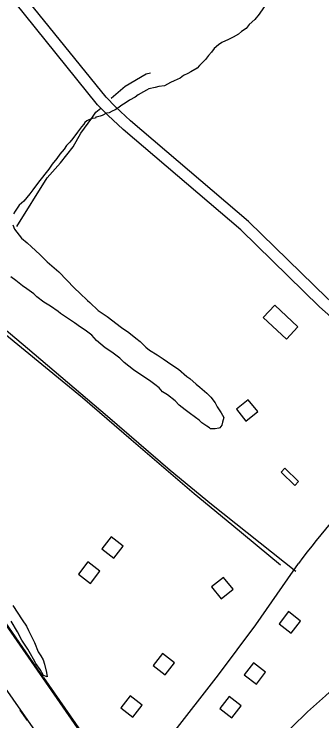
# Model space of a CAD drawing. Extents: x 3263578 to 3301413, y 764927 to 798602.
# Drawn here: x 3271551 to 3272360, y 776528 to 778387 of the extents above; entities that cross this region are included whole.
import ezdxf

# ---------------------------------------------------------------- set-up
doc = ezdxf.new("R2010")
doc.units = 0
for name, color, linetype in [('V-BLDG-OTLN', 7, 'Continuous'), ('V-RAIL-TRAK', 7, 'Continuous'), ('V-ROAD-CNTR', 7, 'Continuous'), ('V-SITE-VEGE', 7, 'Continuous'), ('V-TOPO-SHOR', 7, 'Continuous'), ('V-UTIL-LINE', 7, 'Continuous')]:
    doc.layers.add(name, color=color, linetype=linetype)

msp = doc.modelspace()

# ---------------------------------------------------------------- linework, layer by layer
at = {"layer": 'V-BLDG-OTLN'}
for points in [[(3272266.9, 777532), (3272205.9, 777588.8), (3272235.8, 777621), (3272296.8, 777564.2)], [(3272160.4, 777316.7), (3272191.5, 777341.8), (3272166.4, 777372.9), (3272135.3, 777347.8)], [(3272288.7, 777147.5), (3272252.9, 777182.5), (3272262.7, 777192.5), (3272298.5, 777157.5)], [(3271812.9, 776956), (3271837.4, 776987.6), (3271805.8, 777012.1), (3271781.3, 776980.5)], [(3271751.9, 776889.9), (3271776.4, 776921.6), (3271744.8, 776946.1), (3271720.3, 776914.4)], [(3272095.2, 776849.3), (3272126.4, 776874.4), (3272101.3, 776905.5), (3272070.1, 776880.4)], [(3272271.9, 776815.5), (3272247.4, 776783.9), (3272279, 776759.3), (3272303.5, 776790.9)], [(3271947.8, 776649.6), (3271972.3, 776681.2), (3271940.6, 776705.7), (3271916.2, 776674.1)], [(3272180.5, 776681.3), (3272156, 776649.7), (3272187.6, 776625.1), (3272212.1, 776656.7)], [(3271863.1, 776537.7), (3271887.6, 776569.3), (3271856, 776593.8), (3271831.5, 776562.2)], [(3272116.1, 776592.5), (3272091.6, 776560.9), (3272123.2, 776536.4), (3272147.7, 776568)]]:
    msp.add_lwpolyline(points, close=True, dxfattribs=at)
at = {"layer": 'V-RAIL-TRAK'}
for points in [[(3271627.7, 776642), (3271410, 776957.7), (3271247.6, 777197.9), (3271127.2, 777382.1), (3271052.4, 777500.2), (3270985, 777605.1), (3270913.3, 777721.5), (3270885.4, 777766.8), (3270862.6, 777803.5), (3270726.1, 778027.3), (3270674.6, 778111.1), (3270536.8, 778335.8), (3270418.2, 778530.3)], [(3271627.7, 776642), (3271831.9, 776349), (3271839.6, 776337), (3271933.4, 776203.4), (3272022.5, 776074.5), (3272131.4, 775917.8), (3272192.8, 775829.8)]]:
    msp.add_lwpolyline(points, dxfattribs=at)
at = {"layer": 'V-ROAD-CNTR'}
for points in [[(3272188.4, 775832.5), (3271868.1, 776292.7), (3271339.6, 777053.2), (3271160.7, 777323.7), (3270905.4, 777727.5), (3270283.4, 778748.1), (3269657.5, 779774.1), (3268620.7, 781469), (3267728.6, 782934.3)], [(3272696.9, 777355.3), (3272614.2, 777447.5), (3272600.6, 777472.1), (3272583.8, 777492.6), (3272565.1, 777502.4), (3272490.5, 777536.7), (3272373.6, 777639.4), (3272167.1, 777841.8), (3271857.2, 778106), (3271817.8, 778142.7), (3271792.7, 778168.4), (3271575.9, 778437.4), (3271550.6, 778465.6), (3271525.7, 778488.5), (3271455.9, 778541.5), (3271337.4, 778653.7), (3271185.9, 778785.8), (3270877.1, 779050), (3270705.6, 779202.2)], [(3272674.5, 777335.2), (3272589.6, 777430), (3272575.7, 777455.2), (3272564.5, 777468.8), (3272551.9, 777475.4), (3272474, 777511.3), (3272353.2, 777617.4), (3272146.8, 777819.6), (3271837.3, 778083.6), (3271796.8, 778121.2), (3271770.2, 778148.5), (3271553.1, 778417.9), (3271529.2, 778444.5), (3271506.4, 778465.5), (3271436.4, 778518.6), (3271317.3, 778631.5), (3271166.3, 778763.1), (3270857.4, 779027.4), (3270685.7, 779179.7)], [(3272291.6, 776920.8), (3272069.8, 777097.6), (3271961.4, 777186.7), (3271796.5, 777329), (3271586, 777507.8), (3271428.8, 777638.8)], [(3271962.4, 776487), (3272088, 776649.6), (3272185.9, 776780.8), (3272298.2, 776942.2)]]:
    msp.add_lwpolyline(points, dxfattribs=at)
msp.add_arc((3274100, 775597.4), 2248.3, 127.6198, 143.2639, dxfattribs=at)
at = {"layer": 'V-SITE-VEGE'}
for points in [[(3272219.6, 778422.8), (3272194.6, 778386.5), (3272183.3, 778372.2), (3272168.6, 778359.1), (3272160.7, 778349.3), (3272148.3, 778340.6), (3272140.4, 778334), (3272127, 778326.5), (3272114.6, 778320), (3272096.7, 778312.5), (3272087.7, 778306), (3272076.5, 778296.2), (3272069.6, 778286.3), (3272061.7, 778277.5), (3272053.8, 778267.6), (3272042.5, 778255.6), (3272038, 778251.2), (3272032.3, 778244.7), (3272015.5, 778234.9), (3272007.6, 778230.6), (3271996.4, 778225.2), (3271987.4, 778218.7), (3271971.8, 778211.2), (3271961.7, 778206.9), (3271946, 778198.3), (3271931.5, 778196.3), (3271921.5, 778194.2), (3271904.8, 778190), (3271899.2, 778186.8), (3271891.3, 778182.5), (3271876.7, 778174.9), (3271868.9, 778168.4), (3271854.3, 778160.8), (3271845.3, 778154.3), (3271831.8, 778145.6), (3271826.2, 778141.3), (3271816.1, 778134.8), (3271808.3, 778131.6), (3271800.4, 778127.3), (3271793.7, 778126.3), (3271782.5, 778119.8), (3271776.9, 778118.7), (3271770.2, 778116.6), (3271765.8, 778115.6), (3271764.6, 778113.4), (3271755.7, 778112.4), (3271751.3, 778110.3), (3271745.7, 778108.1), (3271742.3, 778106), (3271736.7, 778101.6), (3271734.4, 778097.2)], [(3271734.4, 778097.2), (3271727.6, 778090.7), (3271717.4, 778076.4), (3271704.9, 778059.9), (3271697, 778050), (3271689, 778041.3), (3271682.2, 778031.4), (3271670.9, 778018.2), (3271662.9, 778007.2), (3271650.5, 777991.9), (3271642.5, 777978.7), (3271615.3, 777944.7), (3271600.5, 777924.9), (3271592.5, 777913.9), (3271576.7, 777895.3), (3271564.3, 777884.4), (3271554, 777869), (3271549.5, 777861.3)], [(3271547.9, 777832.4), (3271552.2, 777821.2), (3271564.1, 777805.5), (3271570.7, 777797.6), (3271584.9, 777785.2), (3271597, 777775), (3271618.9, 777754.6), (3271637.5, 777735.4), (3271668.2, 777709.4), (3271709.7, 777666.5), (3271723.9, 777652.9), (3271743.6, 777633.7), (3271750.2, 777628.1), (3271772.1, 777607.7), (3271795.2, 777591.8), (3271833.6, 777562.3), (3271852.3, 777549.7), (3271870.9, 777535), (3271881.9, 777525.9), (3271897.2, 777511.2), (3271907.1, 777503.3), (3271926.9, 777490.8), (3271942.3, 777480.5), (3271965.3, 777464.6), (3271982.9, 777453.2), (3272004.9, 777434), (3272012.5, 777428.3), (3272029, 777413.6), (3272038.8, 777405.6), (3272057.5, 777389.8), (3272068.4, 777379.6), (3272079.3, 777365), (3272084.7, 777353.8), (3272095.5, 777338.1), (3272102, 777325.7), (3272098.5, 777313.6), (3272097.2, 777305.8), (3272091.6, 777299.2), (3272089.3, 777298.1), (3272079.3, 777296.1), (3272067.1, 777296.3), (3272064.9, 777298.5), (3272057.2, 777303.1), (3272044, 777312.2), (3272037.5, 777319), (3272027.6, 777325.8), (3272011.1, 777338.3), (3272000.1, 777346.2), (3271984.8, 777358.7), (3271973.8, 777370), (3271954.1, 777385.9), (3271940.9, 777393.9), (3271932.1, 777404), (3271921.2, 777413.1), (3271906.9, 777423.3), (3271881.6, 777440.4), (3271865.1, 777451.8), (3271839.9, 777471), (3271829, 777482.3), (3271808.1, 777498.2), (3271790.5, 777509.6), (3271767.5, 777528.9), (3271755.5, 777542.4), (3271737.9, 777556), (3271725.8, 777564), (3271709.3, 777575.4), (3271673.1, 777599.3), (3271666.5, 777604.9), (3271646.7, 777618.6), (3271629.1, 777628.9), (3271610.4, 777643.6), (3271602.8, 777651.5), (3271584.1, 777664.1), (3271573.1, 777672), (3271555.6, 777686.7), (3271542.4, 777695.8)], [(3271547.4, 776831.3), (3271572.3, 776794.2), (3271583.2, 776777.4), (3271588.6, 776766.2), (3271598.3, 776747.1), (3271604.7, 776734.8), (3271614.3, 776710.2), (3271620.8, 776699), (3271627.3, 776688.9), (3271630.5, 776677.7), (3271635.7, 776655.4), (3271637.7, 776644.3), (3271627.8, 776647.8), (3271619.1, 776663.5), (3271608.3, 776679.2), (3271601.8, 776690.4), (3271594.2, 776705), (3271586.7, 776717.3), (3271571.5, 776740.9), (3271559.6, 776762.2), (3271543.4, 776790.2)]]:
    msp.add_lwpolyline(points, dxfattribs=at)
at = {"layer": 'V-TOPO-SHOR'}
for points in [[(3271805.6, 778166.1), (3271843.1, 778197), (3271898.3, 778230.1), (3271909.3, 778232.3)], [(3271558.4, 777828.4), (3271637.9, 777956.4), (3271673.2, 777996.1), (3271706.3, 778038.1), (3271726.2, 778073.4), (3271754.8, 778113.1), (3271765.9, 778128.5), (3271779.1, 778139.6)], [(3271035.4, 777971.9), (3271079.5, 777945.4), (3271092.8, 777930), (3271101.6, 777916.7), (3271110.4, 777901.3), (3271128.1, 777877), (3271167.8, 777843.9), (3271209.7, 777813), (3271302.4, 777735.8), (3271362, 777685), (3271472.3, 777590.1), (3271730.5, 777378.2), (3271858.5, 777267.9), (3272024, 777126.6), (3272123.3, 777044.9), (3272251.3, 776939)], [(3272238.4, 776467), (3272281.1, 776512.2), (3272322.5, 776552), (3272369.6, 776594.5), (3272432.5, 776652.1)]]:
    msp.add_lwpolyline(points, dxfattribs=at)
at = {"layer": 'V-UTIL-LINE'}
for points in [[(3268409.4, 784958.9), (3268573.9, 783710.2), (3268827.4, 781865), (3268971.7, 780694.4), (3269579.3, 779719.4), (3271430.8, 776750.8), (3272074.8, 775829.8)], [(3271585.9, 776529), (3271566.4, 776556.9)]]:
    msp.add_lwpolyline(points, dxfattribs=at)

doc.saveas('drawing.dxf')
